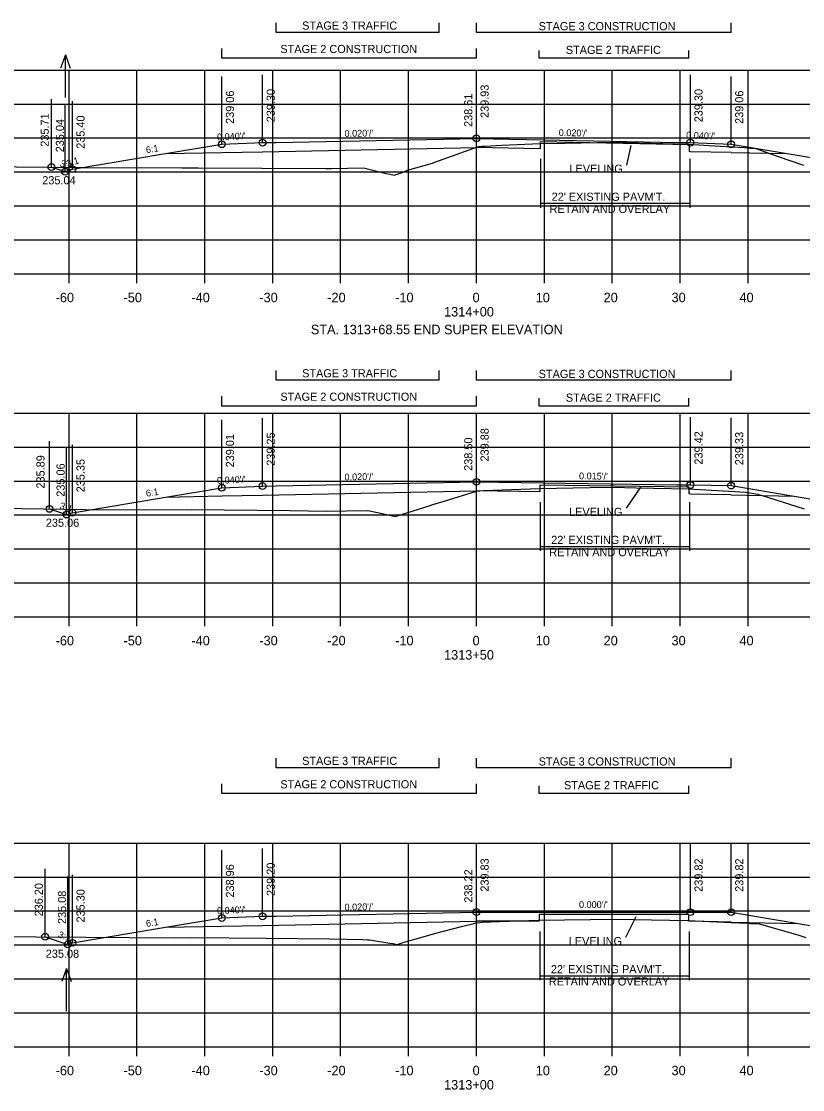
# Model space of a CAD drawing. Extents: x 1342547 to 1344156, y -1532351 to -1517216.
# Drawn here: x 1342635.9 to 1342750.9, y -1517617.1 to -1517459.8 of the extents above; entities that cross this region are included whole.
import ezdxf

# ---------------------------------------------------------------- set-up
doc = ezdxf.new("R2010")
doc.units = 0
for name, color, linetype in [('R_Alt Surface', 7, 'Continuous'), ('R_Axis', 7, 'Continuous'), ('R_Axis Annot', 7, 'Continuous'), ('R_Draft', 7, 'Continuous'), ('R_Exist Surface', 7, 'Continuous'), ('R_Fin Surface', 7, 'Continuous'), ('R_Grid', 7, 'Continuous'), ('R_No Plot', 7, 'Continuous'), ('R_Water', 7, 'Continuous'), ('R_Water Annot', 7, 'Continuous'), ('R_Xsect Elev', 7, 'Continuous'), ('R_Xsect Slope', 7, 'Continuous')]:
    doc.layers.add(name, color=color, linetype=linetype)

msp = doc.modelspace()

# ---------------------------------------------------------------- linework, layer by layer
at = {"layer": 'R_Alt Surface'}
for points in [[(1342712.24, -1517477.56), (1342712.24, -1517478.56), (1342702.87, -1517478.38)], [(1342734.24, -1517479), (1342734.24, -1517478), (1342712.24, -1517477.56)], [(1342657.09, -1517479.29), (1342665.37, -1517479.13)], [(1342665.37, -1517479.13), (1342671.37, -1517479.01), (1342702.87, -1517478.38)], [(1342740.37, -1517479.13), (1342734.37, -1517479.01), (1342734.24, -1517479)], [(1342740.37, -1517479.13), (1342748.64, -1517479.29)], [(1342712.19, -1517528.1), (1342712.18, -1517529.1), (1342702.87, -1517528.96)], [(1342734.19, -1517529.42), (1342734.19, -1517528.42), (1342712.19, -1517528.1)], [(1342657.09, -1517529.88), (1342665.37, -1517529.71)], [(1342665.37, -1517529.71), (1342671.37, -1517529.59), (1342702.87, -1517528.96)], [(1342740.37, -1517529.55), (1342734.37, -1517529.43), (1342734.19, -1517529.42)], [(1342740.37, -1517529.55), (1342749.67, -1517529.73)], [(1342712.13, -1517591.33), (1342712.13, -1517592.33), (1342702.87, -1517592.33)], [(1342734.13, -1517592.34), (1342734.13, -1517591.34), (1342712.13, -1517591.33)], [(1342657.09, -1517593.24), (1342665.37, -1517593.08)], [(1342665.37, -1517593.08), (1342671.37, -1517592.96), (1342702.87, -1517592.33)], [(1342740.37, -1517592.46), (1342734.37, -1517592.34), (1342734.13, -1517592.34)], [(1342740.37, -1517592.46), (1342750.26, -1517592.66)]]:
    msp.add_lwpolyline(points, dxfattribs=at)
at = {"layer": 'R_Axis'}
for p, q in [((1342562.87, -1517496.98), (1342842.87, -1517496.98)), ((1342642.87, -1517498.38), (1342642.87, -1517496.98)), ((1342652.87, -1517498.38), (1342652.87, -1517496.98)), ((1342662.87, -1517498.38), (1342662.87, -1517496.98)), ((1342672.87, -1517498.38), (1342672.87, -1517496.98)), ((1342682.87, -1517498.38), (1342682.87, -1517496.98)), ((1342692.87, -1517498.38), (1342692.87, -1517496.98)), ((1342702.87, -1517498.38), (1342702.87, -1517496.98)), ((1342712.87, -1517498.38), (1342712.87, -1517496.98)), ((1342722.87, -1517498.38), (1342722.87, -1517496.98)), ((1342732.87, -1517498.38), (1342732.87, -1517496.98)), ((1342742.87, -1517498.38), (1342742.87, -1517496.98)), ((1342562.87, -1517547.51), (1342842.87, -1517547.51)), ((1342642.87, -1517548.91), (1342642.87, -1517547.51)), ((1342652.87, -1517548.91), (1342652.87, -1517547.51)), ((1342662.87, -1517548.91), (1342662.87, -1517547.51)), ((1342672.87, -1517548.91), (1342672.87, -1517547.51)), ((1342682.87, -1517548.91), (1342682.87, -1517547.51)), ((1342692.87, -1517548.91), (1342692.87, -1517547.51)), ((1342702.87, -1517548.91), (1342702.87, -1517547.51)), ((1342712.87, -1517548.91), (1342712.87, -1517547.51)), ((1342722.87, -1517548.91), (1342722.87, -1517547.51)), ((1342732.87, -1517548.91), (1342732.87, -1517547.51)), ((1342742.87, -1517548.91), (1342742.87, -1517547.51)), ((1342562.87, -1517610.83), (1342842.87, -1517610.83)), ((1342642.87, -1517612.23), (1342642.87, -1517610.83)), ((1342652.87, -1517612.23), (1342652.87, -1517610.83)), ((1342662.87, -1517612.23), (1342662.87, -1517610.83)), ((1342672.87, -1517612.23), (1342672.87, -1517610.83)), ((1342682.87, -1517612.23), (1342682.87, -1517610.83)), ((1342692.87, -1517612.23), (1342692.87, -1517610.83)), ((1342702.87, -1517612.23), (1342702.87, -1517610.83)), ((1342712.87, -1517612.23), (1342712.87, -1517610.83)), ((1342722.87, -1517612.23), (1342722.87, -1517610.83)), ((1342732.87, -1517612.23), (1342732.87, -1517610.83)), ((1342742.87, -1517612.23), (1342742.87, -1517610.83))]:
    msp.add_line(p, q, dxfattribs=at)
at = {"layer": 'R_Draft'}
for p, q in [((1342673.38, -1517461.44), (1342673.38, -1517460.01)), ((1342697.38, -1517461.44), (1342697.38, -1517460.01)), ((1342702.87, -1517461.44), (1342702.87, -1517460.01)), ((1342740.38, -1517461.44), (1342740.38, -1517460.01)), ((1342697.38, -1517461.44), (1342673.38, -1517461.44)), ((1342740.38, -1517461.44), (1342702.87, -1517461.44)), ((1342665.37, -1517465.24), (1342665.37, -1517463.81)), ((1342702.87, -1517465.24), (1342702.87, -1517463.81)), ((1342712.13, -1517465.24), (1342712.13, -1517464.09)), ((1342734.13, -1517465.24), (1342734.13, -1517464.09)), ((1342702.87, -1517465.24), (1342665.37, -1517465.24)), ((1342734.13, -1517465.24), (1342712.13, -1517465.24)), ((1342712.3, -1517480.08), (1342712.3, -1517487.28)), ((1342734.3, -1517480.08), (1342734.3, -1517487.28)), ((1342712.3, -1517486.6), (1342734.3, -1517486.6)), ((1342673.38, -1517512.66), (1342673.38, -1517511.23)), ((1342697.38, -1517512.66), (1342697.38, -1517511.23)), ((1342702.87, -1517512.66), (1342702.87, -1517511.23)), ((1342740.38, -1517512.66), (1342740.38, -1517511.23)), ((1342697.38, -1517512.66), (1342673.38, -1517512.66)), ((1342740.38, -1517512.66), (1342702.87, -1517512.66)), ((1342665.37, -1517516.46), (1342665.37, -1517515.02)), ((1342702.87, -1517516.46), (1342702.87, -1517515.02)), ((1342712.13, -1517516.46), (1342712.13, -1517515.31)), ((1342734.13, -1517516.46), (1342734.13, -1517515.31)), ((1342702.87, -1517516.46), (1342665.37, -1517516.46)), ((1342734.13, -1517516.46), (1342712.13, -1517516.46)), ((1342712.24, -1517530.62), (1342712.24, -1517537.81)), ((1342734.24, -1517530.62), (1342734.24, -1517537.81)), ((1342712.24, -1517537.14), (1342734.24, -1517537.14)), ((1342673.38, -1517569.74), (1342673.38, -1517568.31)), ((1342697.38, -1517569.74), (1342697.38, -1517568.31)), ((1342702.87, -1517569.74), (1342702.87, -1517568.31)), ((1342740.38, -1517569.74), (1342740.38, -1517568.31)), ((1342697.38, -1517569.74), (1342673.38, -1517569.74)), ((1342740.38, -1517569.74), (1342702.87, -1517569.74)), ((1342665.37, -1517573.54), (1342665.37, -1517572.1)), ((1342702.87, -1517573.54), (1342702.87, -1517572.1)), ((1342712.13, -1517573.54), (1342712.13, -1517572.39)), ((1342734.13, -1517573.54), (1342734.13, -1517572.39)), ((1342702.87, -1517573.54), (1342665.37, -1517573.54)), ((1342734.13, -1517573.54), (1342712.13, -1517573.54)), ((1342712.19, -1517593.85), (1342712.19, -1517601.04)), ((1342734.19, -1517593.85), (1342734.19, -1517601.04)), ((1342712.19, -1517600.37), (1342734.19, -1517600.37))]:
    msp.add_line(p, q, dxfattribs=at)
at = {"layer": 'R_Exist Surface'}
for points in [[(1342630.11, -1517481.18), (1342644.88, -1517481.31), (1342659.48, -1517481.37), (1342660.54, -1517481.37), (1342661.84, -1517481.38), (1342680.7, -1517481.47), (1342681.54, -1517481.46), (1342686.26, -1517481.39), (1342688.39, -1517481.93), (1342689.58, -1517482.21), (1342690.11, -1517482.31), (1342690.77, -1517482.45), (1342691.51, -1517482.21), (1342691.82, -1517482.1), (1342692.73, -1517481.73), (1342696.38, -1517480.67), (1342696.7, -1517480.57), (1342697.3, -1517480.36), (1342703.18, -1517478.25), (1342703.72, -1517478.19), (1342704.14, -1517478.17), (1342706.6, -1517478.06), (1342712.26, -1517477.81), (1342715.9, -1517477.75), (1342723.11, -1517477.62), (1342730.3, -1517477.79), (1342734.16, -1517477.88), (1342737.07, -1517478.07), (1342742.29, -1517478.41), (1342743.16, -1517478.49), (1342744.01, -1517478.55), (1342747.31, -1517479.72), (1342751.04, -1517480.99)], [(1342629.7, -1517531.48), (1342645.25, -1517531.69), (1342654.08, -1517531.76), (1342660.9, -1517531.69), (1342675.38, -1517531.87), (1342680.81, -1517531.93), (1342683.72, -1517531.89), (1342686.86, -1517531.86), (1342688.54, -1517532.17), (1342690.91, -1517532.71), (1342696.07, -1517531.09), (1342696.44, -1517530.97), (1342698.1, -1517530.46), (1342702.88, -1517529.01), (1342703.38, -1517528.97), (1342703.91, -1517528.92), (1342709.4, -1517528.71), (1342712.14, -1517528.6), (1342719.6, -1517528.48), (1342722.98, -1517528.43), (1342726.38, -1517528.5), (1342734.08, -1517528.66), (1342740.03, -1517528.98), (1342742.49, -1517529.13), (1342744.29, -1517529.45), (1342744.41, -1517529.47), (1342744.8, -1517529.6), (1342751.13, -1517531.6)], [(1342623.67, -1517594.58), (1342638.04, -1517594.62), (1342645.33, -1517594.67), (1342658.21, -1517594.78), (1342660.98, -1517594.75), (1342671.89, -1517594.84), (1342681.28, -1517594.92), (1342686.15, -1517595.04), (1342686.83, -1517595.06), (1342687.12, -1517595.1), (1342690.1, -1517595.56), (1342690.6, -1517595.61), (1342691.21, -1517595.75), (1342691.95, -1517595.52), (1342692.56, -1517595.35), (1342694.7, -1517594.73), (1342696.87, -1517594.12), (1342700.67, -1517593.14), (1342702.49, -1517592.66), (1342702.61, -1517592.65), (1342703.72, -1517592.48), (1342706.25, -1517592.39), (1342712.02, -1517592.2), (1342719.65, -1517592.1), (1342722.84, -1517592.05), (1342726.02, -1517592.11), (1342733.99, -1517592.25), (1342740.38, -1517592.53), (1342742.78, -1517592.65), (1342743.21, -1517592.7), (1342744.48, -1517592.73), (1342750.19, -1517594.36), (1342751.38, -1517594.73)]]:
    msp.add_lwpolyline(points, dxfattribs=at)
at = {"layer": 'R_Fin Surface'}
for points in [[(1342640.28, -1517481.27), (1342642.29, -1517481.94), (1342643.37, -1517481.58), (1342657.09, -1517479.29), (1342665.37, -1517477.91), (1342671.37, -1517477.67), (1342673.37, -1517477.63), (1342702.87, -1517477.04), (1342732.37, -1517477.63), (1342734.37, -1517477.67), (1342740.37, -1517477.91), (1342748.64, -1517479.29), (1342762.37, -1517481.58), (1342769.21, -1517483.86), (1342777.61, -1517481.06)], [(1342640, -1517531.62), (1342642.5, -1517532.45), (1342643.37, -1517532.17), (1342657.09, -1517529.88), (1342665.37, -1517528.5), (1342671.37, -1517528.26), (1342673.37, -1517528.22), (1342702.87, -1517527.63), (1342732.37, -1517528.06), (1342734.37, -1517528.09), (1342740.37, -1517528.18), (1342749.67, -1517529.73), (1342762.37, -1517531.85), (1342769.83, -1517534.34), (1342780.08, -1517530.92)], [(1342639.35, -1517594.63), (1342642.71, -1517595.75), (1342643.37, -1517595.53), (1342657.09, -1517593.24), (1342665.37, -1517591.86), (1342671.37, -1517591.62), (1342673.37, -1517591.58), (1342702.87, -1517590.99), (1342732.37, -1517591.01), (1342734.37, -1517591.01), (1342740.37, -1517591.01), (1342750.26, -1517592.66), (1342762.37, -1517594.68), (1342771.11, -1517597.59), (1342781.79, -1517594.03)]]:
    msp.add_lwpolyline(points, dxfattribs=at)
at = {"layer": 'R_Grid'}
for p, q in [((1342562.87, -1517466.98), (1342842.87, -1517466.98)), ((1342642.87, -1517496.98), (1342642.87, -1517466.98)), ((1342652.87, -1517496.98), (1342652.87, -1517466.98)), ((1342662.87, -1517496.98), (1342662.87, -1517466.98)), ((1342672.87, -1517496.98), (1342672.87, -1517466.98)), ((1342682.87, -1517496.98), (1342682.87, -1517466.98)), ((1342692.87, -1517496.98), (1342692.87, -1517466.98)), ((1342702.87, -1517496.98), (1342702.87, -1517466.98)), ((1342712.87, -1517496.98), (1342712.87, -1517466.98)), ((1342722.87, -1517496.98), (1342722.87, -1517466.98)), ((1342732.87, -1517496.98), (1342732.87, -1517466.98)), ((1342742.87, -1517496.98), (1342742.87, -1517466.98)), ((1342562.87, -1517471.98), (1342842.87, -1517471.98)), ((1342562.87, -1517476.98), (1342842.87, -1517476.98)), ((1342562.87, -1517481.98), (1342842.87, -1517481.98)), ((1342562.87, -1517486.98), (1342842.87, -1517486.98)), ((1342562.87, -1517491.98), (1342842.87, -1517491.98)), ((1342562.87, -1517496.98), (1342842.87, -1517496.98)), ((1342562.87, -1517517.51), (1342842.87, -1517517.51)), ((1342642.87, -1517547.51), (1342642.87, -1517517.51)), ((1342652.87, -1517547.51), (1342652.87, -1517517.51)), ((1342662.87, -1517547.51), (1342662.87, -1517517.51)), ((1342672.87, -1517547.51), (1342672.87, -1517517.51)), ((1342682.87, -1517547.51), (1342682.87, -1517517.51)), ((1342692.87, -1517547.51), (1342692.87, -1517517.51)), ((1342702.87, -1517547.51), (1342702.87, -1517517.51)), ((1342712.87, -1517547.51), (1342712.87, -1517517.51)), ((1342722.87, -1517547.51), (1342722.87, -1517517.51)), ((1342732.87, -1517547.51), (1342732.87, -1517517.51)), ((1342742.87, -1517547.51), (1342742.87, -1517517.51)), ((1342562.87, -1517522.51), (1342842.87, -1517522.51)), ((1342562.87, -1517527.51), (1342842.87, -1517527.51)), ((1342562.87, -1517532.51), (1342842.87, -1517532.51)), ((1342562.87, -1517537.51), (1342842.87, -1517537.51)), ((1342562.87, -1517542.51), (1342842.87, -1517542.51)), ((1342562.87, -1517547.51), (1342842.87, -1517547.51)), ((1342562.87, -1517580.83), (1342842.87, -1517580.83)), ((1342642.87, -1517610.83), (1342642.87, -1517580.83)), ((1342652.87, -1517610.83), (1342652.87, -1517580.83)), ((1342662.87, -1517610.83), (1342662.87, -1517580.83)), ((1342672.87, -1517610.83), (1342672.87, -1517580.83)), ((1342682.87, -1517610.83), (1342682.87, -1517580.83)), ((1342692.87, -1517610.83), (1342692.87, -1517580.83)), ((1342702.87, -1517610.83), (1342702.87, -1517580.83)), ((1342712.87, -1517610.83), (1342712.87, -1517580.83)), ((1342722.87, -1517610.83), (1342722.87, -1517580.83)), ((1342732.87, -1517610.83), (1342732.87, -1517580.83)), ((1342742.87, -1517610.83), (1342742.87, -1517580.83)), ((1342562.87, -1517585.83), (1342842.87, -1517585.83)), ((1342562.87, -1517590.83), (1342842.87, -1517590.83)), ((1342562.87, -1517595.83), (1342842.87, -1517595.83)), ((1342562.87, -1517600.83), (1342842.87, -1517600.83)), ((1342562.87, -1517605.83), (1342842.87, -1517605.83)), ((1342562.87, -1517610.83), (1342842.87, -1517610.83))]:
    msp.add_line(p, q, dxfattribs=at)
at = {"layer": 'R_No Plot'}
for centre in [(1342702.87, -1517477.04), (1342665.37, -1517477.91), (1342671.37, -1517477.67), (1342734.37, -1517477.67), (1342740.37, -1517477.91), (1342640.28, -1517481.27), (1342642.29, -1517481.94), (1342643.37, -1517481.58), (1342665.37, -1517528.5), (1342671.37, -1517528.26), (1342702.87, -1517527.63), (1342734.37, -1517528.09), (1342740.37, -1517528.18), (1342640, -1517531.62), (1342643.37, -1517532.17), (1342642.5, -1517532.45), (1342665.37, -1517591.86), (1342671.37, -1517591.62), (1342702.87, -1517590.99), (1342734.37, -1517591.01), (1342740.37, -1517591.01), (1342639.35, -1517594.63), (1342642.71, -1517595.75), (1342643.37, -1517595.53)]:
    msp.add_circle(centre, 0.5, dxfattribs=at)
at = {"layer": 'R_Water'}
for p, q in [((1342642.34, -1517464.76), (1342641.64, -1517466.68)), ((1342642.34, -1517471.04), (1342642.34, -1517464.76)), ((1342642.34, -1517464.76), (1342643.04, -1517466.68)), ((1342642.5, -1517599.32), (1342641.8, -1517601.24)), ((1342642.5, -1517605.61), (1342642.5, -1517599.32)), ((1342642.5, -1517599.32), (1342643.2, -1517601.24))]:
    msp.add_line(p, q, dxfattribs=at)
at = {"layer": 'R_Xsect Elev'}
for p, q in [((1342702.87, -1517477.04), (1342702.87, -1517467.04)), ((1342665.37, -1517477.91), (1342665.37, -1517467.91)), ((1342671.37, -1517477.67), (1342671.37, -1517467.67)), ((1342702.87, -1517478.36), (1342702.87, -1517468.36)), ((1342734.37, -1517477.67), (1342734.37, -1517467.67)), ((1342740.37, -1517477.91), (1342740.37, -1517467.91)), ((1342640.28, -1517481.27), (1342640.28, -1517471.27)), ((1342642.29, -1517481.94), (1342642.29, -1517471.94)), ((1342643.37, -1517481.58), (1342643.37, -1517471.58)), ((1342725.62, -1517478.08), (1342724.95, -1517480.99)), ((1342702.87, -1517527.63), (1342702.87, -1517517.63)), ((1342665.37, -1517528.5), (1342665.37, -1517518.5)), ((1342671.37, -1517528.26), (1342671.37, -1517518.26)), ((1342702.87, -1517529.01), (1342702.87, -1517519.01)), ((1342734.37, -1517528.09), (1342734.37, -1517518.09)), ((1342740.37, -1517528.18), (1342740.37, -1517518.18)), ((1342640, -1517531.62), (1342640, -1517521.62)), ((1342643.37, -1517532.17), (1342643.37, -1517522.17)), ((1342642.5, -1517532.45), (1342642.5, -1517522.45)), ((1342727.03, -1517528.41), (1342724.9, -1517531.52)), ((1342665.37, -1517591.86), (1342665.37, -1517581.86)), ((1342671.37, -1517591.62), (1342671.37, -1517581.62)), ((1342702.87, -1517590.99), (1342702.87, -1517580.99)), ((1342734.37, -1517591.01), (1342734.37, -1517581.01)), ((1342740.37, -1517591.01), (1342740.37, -1517581.01)), ((1342702.87, -1517592.61), (1342702.87, -1517582.61)), ((1342639.35, -1517594.63), (1342639.35, -1517584.63)), ((1342642.71, -1517595.75), (1342642.71, -1517585.75)), ((1342643.37, -1517595.53), (1342643.37, -1517585.53)), ((1342726.34, -1517591.71), (1342724.84, -1517594.75))]:
    msp.add_line(p, q, dxfattribs=at)

# ---------------------------------------------------------------- texts
at = {"layer": 'R_Axis Annot'}
for s, p in [('-60', (1342640.9, -1517501.18)), ('-50', (1342650.9, -1517501.18)), ('-40', (1342660.9, -1517501.18)), ('-30', (1342670.9, -1517501.18)), ('-20', (1342680.9, -1517501.18)), ('-10', (1342690.9, -1517501.18)), ('0', (1342702.3, -1517501.18)), ('10', (1342711.6, -1517501.18)), ('20', (1342721.6, -1517501.18)), ('30', (1342731.6, -1517501.18)), ('40', (1342741.6, -1517501.18)), ('1314+00', (1342698.1, -1517503.28)), ('STA. 1313+68.55 END SUPER ELEVATION', (1342678.48, -1517505.89)), ('-60', (1342640.9, -1517551.71)), ('-50', (1342650.9, -1517551.71)), ('-40', (1342660.9, -1517551.71)), ('-30', (1342670.9, -1517551.71)), ('-20', (1342680.9, -1517551.71)), ('-10', (1342690.9, -1517551.71)), ('0', (1342702.3, -1517551.71)), ('10', (1342711.6, -1517551.71)), ('20', (1342721.6, -1517551.71)), ('30', (1342731.6, -1517551.71)), ('40', (1342741.6, -1517551.71)), ('1313+50', (1342698.1, -1517553.81)), ('-60', (1342640.9, -1517615.03)), ('-50', (1342650.9, -1517615.03)), ('-40', (1342660.9, -1517615.03)), ('-30', (1342670.9, -1517615.03)), ('-20', (1342680.9, -1517615.03)), ('-10', (1342690.9, -1517615.03)), ('0', (1342702.3, -1517615.03)), ('10', (1342711.6, -1517615.03)), ('20', (1342721.6, -1517615.03)), ('30', (1342731.6, -1517615.03)), ('40', (1342741.6, -1517615.03)), ('1313+00', (1342698.1, -1517617.13))]:
    msp.add_text(s, height=1.4, dxfattribs=at).set_placement(p)
at = {"layer": 'R_Draft'}
for s, p in [('STAGE 3 TRAFFIC', (1342677.2, -1517461.03)), ('STAGE 3 CONSTRUCTION', (1342712.03, -1517461.12)), ('STAGE 2 CONSTRUCTION', (1342673.99, -1517464.48)), ('STAGE 2 TRAFFIC', (1342716.03, -1517464.61)), ("22' EXISTING PAVM'T.", (1342713.94, -1517486.24)), ('RETAIN AND OVERLAY', (1342713.64, -1517488.04)), ('STAGE 3 TRAFFIC', (1342677.2, -1517512.24)), ('STAGE 3 CONSTRUCTION', (1342712.03, -1517512.33)), ('STAGE 2 CONSTRUCTION', (1342673.99, -1517515.69)), ('STAGE 2 TRAFFIC', (1342716.03, -1517515.83)), ("22' EXISTING PAVM'T.", (1342713.88, -1517536.78)), ('RETAIN AND OVERLAY', (1342713.59, -1517538.58)), ('STAGE 3 TRAFFIC', (1342677.2, -1517569.32)), ('STAGE 3 CONSTRUCTION', (1342712.03, -1517569.41)), ('STAGE 2 CONSTRUCTION', (1342673.99, -1517572.77)), ('STAGE 2 TRAFFIC', (1342715.76, -1517572.91)), ("22' EXISTING PAVM'T.", (1342713.83, -1517600.01)), ('RETAIN AND OVERLAY', (1342713.53, -1517601.81))]:
    msp.add_text(s, height=1.2, dxfattribs=at).set_placement(p)
at = {"layer": 'R_Water Annot'}
for s, p in [('235.04', (1342638.93, -1517483.81)), ('235.04', (1342638.93, -1517483.81)), ('235.06', (1342639.46, -1517534.25)), ('235.06', (1342639.46, -1517534.25)), ('235.08', (1342639.45, -1517597.73)), ('235.08', (1342639.45, -1517597.73))]:
    msp.add_text(s, height=1.2, dxfattribs=at).set_placement(p)
at = {"layer": 'R_Xsect Elev'}
for s, p in [('239.06', (1342667.17, -1517474.91)), ('239.30', (1342673.17, -1517474.67)), ('239.93', (1342704.67, -1517474.04)), ('239.30', (1342736.17, -1517474.67)), ('239.06', (1342742.17, -1517474.91)), ('238.61', (1342702.27, -1517475.36)), ('235.71', (1342639.89, -1517478.27)), ('235.04', (1342642.13, -1517479.09)), ('235.40', (1342645.17, -1517478.58)), ('239.01', (1342667.17, -1517525.5)), ('239.25', (1342673.17, -1517525.26)), ('239.88', (1342704.67, -1517524.63)), ('239.42', (1342736.17, -1517525.09)), ('239.33', (1342742.17, -1517525.18)), ('238.50', (1342702.27, -1517526.01)), ('235.89', (1342639.27, -1517528.62)), ('235.06', (1342642.23, -1517529.82)), ('235.35', (1342645.17, -1517529.17)), ('239.83', (1342704.67, -1517587.99)), ('239.82', (1342736.17, -1517588.01)), ('239.82', (1342742.17, -1517588.01)), ('238.96', (1342667.17, -1517588.86)), ('239.20', (1342673.17, -1517588.62)), ('238.22', (1342702.27, -1517589.61)), ('236.20', (1342639.02, -1517591.63)), ('235.08', (1342642.44, -1517592.75)), ('235.30', (1342645.17, -1517592.53))]:
    msp.add_text(s, height=1.2, rotation=90, dxfattribs=at).set_placement(p)
for p in [(1342716.57, -1517482.11), (1342716.51, -1517532.65), (1342716.46, -1517595.88)]:
    msp.add_text('LEVELING', height=1.2, dxfattribs=at).set_placement(p)
at = {"layer": 'R_Xsect Slope'}
for s, rotation, p in [("0.040'/'", 2.2906, (1342664.69, -1517477.34)), ("0.020'/'", 1.1458, (1342683.45, -1517476.83)), ("0.020'/'", 358.8542, (1342714.98, -1517476.68)), ("0.040'/'", 357.7094, (1342733.74, -1517477.05)), ('6:1', 9.4623, (1342654.28, -1517479.25)), ('3:1', 18.4349, (1342642.67, -1517481.28)), ('3:1', 341.5651, (1342641.44, -1517481.13)), ("0.040'/'", 2.2906, (1342664.69, -1517527.93)), ("0.020'/'", 1.1458, (1342683.45, -1517527.42)), ("0.015'/'", 359.1573, (1342717.97, -1517527.25)), ('6:1', 9.4623, (1342654.28, -1517529.84)), ('3:1', 341.5651, (1342641.41, -1517531.56)), ("0.020'/'", 1.1458, (1342683.45, -1517590.78)), ("0.000'/'", 359.9743, (1342717.97, -1517590.4)), ("0.040'/'", 2.2906, (1342664.69, -1517591.29)), ('6:1', 9.4623, (1342654.28, -1517593.2)), ('3:1', 341.5651, (1342641.19, -1517594.71))]:
    msp.add_text(s, height=1, rotation=rotation, dxfattribs=at).set_placement(p)

doc.saveas('drawing.dxf')
